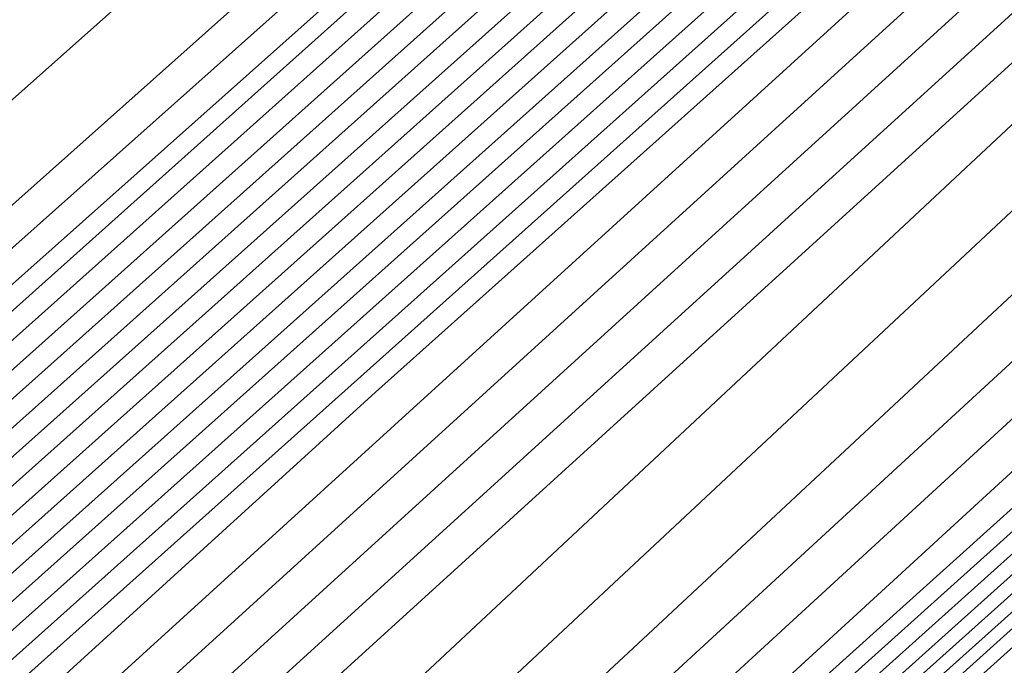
# Model space of a CAD drawing. Extents: x 3249832 to 3255657, y 13789405 to 13793316.
# Tile 741 of 1056: x 3253206.154 to 3253206.827, y 13791256.55 to 13791256.991. Entities that reach past the tile are written whole.
import ezdxf

# ---------------------------------------------------------------- set-up
doc = ezdxf.new("R2010")
doc.units = 0
doc.header["$LTSCALE"] = 100
doc.header["$MEASUREMENT"] = 0
for name, color, linetype in [('GRATIO_03231_CON', 1, 'CONTINUOUS'), ('GRATIO_0323_ICON', 1, 'CONTINUOUS'), ('TARGETS_EAST', 7, 'CONTINUOUS')]:
    doc.layers.add(name, color=color, linetype=linetype)

# ---------------------------------------------------------------- blocks, each defined once
blk = doc.blocks.new('Gratio_032316_contours')
at = {"layer": 'GRATIO_03231_CON', "color": 1, "linetype": 'Continuous', "flags": 128}
for points in [[(3253305.54688, 13791344.02398), (3253290.11807, 13791330.73871), (3253272.33566, 13791315.41836), (3253257.35169, 13791302.48132), (3253257.35169, 13791302.48132), (3253249.01641, 13791295.23342), (3253245.97269, 13791292.5302), (3253245.56158, 13791292.11461), (3253245.4762, 13791292.02112), (3253244.81796, 13791291.45007), (3253243.04036, 13791289.89332), (3253239.87374, 13791287.09206), (3253236.15591, 13791283.78489), (3253233.00154, 13791280.95975), (3253231.24335, 13791279.35625), (3253230.58622, 13791278.7206), (3253230.45309, 13791278.55066), (3253230.05512, 13791278.15482), (3253227.75635, 13791276.08367), (3253221.70905, 13791270.69833), (3253210.99956, 13791261.18264), (3253198.45046, 13791250.01127), (3253187.8184, 13791240.48165), (3253181.88122, 13791235.03903)], [(3253286.91199, 13791327.90351), (3253270.3004, 13791313.58787), (3253256.45986, 13791301.63406), (3253256.45986, 13791301.63406), (3253248.78099, 13791294.94948), (3253245.9825, 13791292.45012), (3253245.61514, 13791292.05411), (3253245.63859, 13791292.02569), (3253245.64831, 13791292.01345), (3253245.6487, 13791292.01213), (3253245.59788, 13791291.97591), (3253245.26894, 13791291.69698), (3253244.38866, 13791290.927), (3253242.82134, 13791289.54052), (3253240.98121, 13791287.90363), (3253239.41995, 13791286.50533), (3253238.54974, 13791285.71168), (3253238.22449, 13791285.39707), (3253238.1586, 13791285.31295), (3253237.76157, 13791284.93959), (3253235.2234, 13791282.67234), (3253228.42923, 13791276.63538), (3253216.32748, 13791265.89058), (3253202.11972, 13791253.25073)], [(3253297.92518, 13791337.32748), (3253283.7059, 13791325.0683), (3253268.26515, 13791311.75736), (3253255.56807, 13791300.78674), (3253255.56807, 13791300.78674), (3253248.54528, 13791294.66582), (3253245.98939, 13791292.3731), (3253245.65849, 13791292.00438), (3253245.28913, 13791291.62069), (3253242.53166, 13791289.14418), (3253235.01486, 13791282.46227), (3253221.55643, 13791270.51307), (3253205.72974, 13791256.43762), (3253192.29706, 13791244.42765), (3253184.78223, 13791237.59171), (3253181.7553, 13791234.70553)], [(3253294.11432, 13791333.97923), (3253280.49981, 13791322.2331), (3253266.22991, 13791309.92685), (3253254.67628, 13791299.93942), (3253254.67628, 13791299.93942), (3253248.30944, 13791294.38233), (3253245.99522, 13791292.29747), (3253245.6983, 13791291.95932), (3253245.72328, 13791291.92907), (3253245.73457, 13791291.91491), (3253245.73653, 13791291.91171), (3253245.34417, 13791291.56965), (3253242.61508, 13791289.1599), (3253235.21755, 13791282.60893), (3253221.98799, 13791270.87558), (3253206.43541, 13791257.0484), (3253193.23698, 13791245.24834), (3253185.84773, 13791238.52662), (3253182.83404, 13791235.65556)], [(3253297.47575, 13791336.80773), (3253286.49262, 13791327.28273), (3253274.08716, 13791316.56326), (3253262.15552, 13791306.27036), (3253252.87956, 13791298.26005), (3253252.87955, 13791298.26005), (3253247.80855, 13791293.84927), (3253245.96162, 13791292.19878), (3253245.72534, 13791291.93024), (3253245.75435, 13791291.89596), (3253245.77563, 13791291.87071), (3253245.78423, 13791291.85986), (3253245.40225, 13791291.53345), (3253242.75996, 13791289.22016), (3253235.61469, 13791282.91332), (3253222.84905, 13791271.60346), (3253207.8468, 13791258.27), (3253195.117, 13791246.88955), (3253187.97877, 13791240.3964), (3253184.99154, 13791237.5556), (3253183.5248, 13791236.08985), (3253181.94747, 13791234.58882)], [(3253294.02642, 13791333.78378), (3253282.68176, 13791323.93448), (3253270.88098, 13791313.72817), (3253260.1195, 13791304.44076), (3253251.98515, 13791297.41577), (3253251.98515, 13791297.41577), (3253247.56681, 13791293.57263), (3253245.95778, 13791292.13434), (3253245.75244, 13791291.89978), (3253245.77853, 13791291.86902), (3253245.79724, 13791291.84682), (3253245.80308, 13791291.83911), (3253245.42475, 13791291.5224), (3253242.82757, 13791289.25555), (3253235.81103, 13791283.06795), (3253223.27892, 13791271.96813), (3253208.55242, 13791258.88089), (3253196.05701, 13791247.71015), (3253189.04429, 13791241.33129), (3253186.07028, 13791238.50562), (3253184.51712, 13791236.96591), (3253182.77185, 13791235.31713)], [(3253301.29459, 13791340.08431), (3253290.57708, 13791330.75983), (3253278.87091, 13791320.58623), (3253267.67519, 13791310.89262), (3253258.08665, 13791302.60747), (3253251.10143, 13791296.55908), (3253251.10143, 13791296.55908), (3253247.34819, 13791293.26908), (3253245.98572, 13791292.03255), (3253245.8053, 13791291.83791), (3253245.44036, 13791291.51929), (3253242.89277, 13791289.29362), (3253236.00649, 13791283.22354), (3253223.70853, 13791272.33307), (3253209.258, 13791259.49181), (3253196.99701, 13791248.53075)], [(3253298.80028, 13791337.8979), (3253287.12774, 13791327.73589), (3253275.06006, 13791317.23798), (3253264.46894, 13791308.05761), (3253256.05008, 13791300.77851), (3253250.20517, 13791295.71695), (3253250.20517, 13791295.71695), (3253247.10226, 13791292.9973), (3253245.97489, 13791291.97616), (3253245.82295, 13791291.81823), (3253245.46055, 13791291.5107), (3253242.95853, 13791289.33101), (3253236.20195, 13791283.37912), (3253224.13814, 13791272.69801), (3253209.96358, 13791260.10273), (3253197.93702, 13791249.35135)], [(3253293.81166, 13791333.52509), (3253280.22907, 13791321.688), (3253267.43835, 13791310.54148), (3253258.05644, 13791302.38759), (3253251.97694, 13791297.12057), (3253248.41264, 13791294.03269), (3253248.41264, 13791294.03269), (3253246.61039, 13791292.45373), (3253245.95323, 13791291.86339), (3253245.85825, 13791291.77885), (3253245.50091, 13791291.49352), (3253243.09006, 13791289.4058), (3253236.59287, 13791283.6903), (3253224.99736, 13791273.4279), (3253211.37474, 13791261.32458), (3253199.81703, 13791250.99255)], [(3253303.37659, 13791341.82156), (3253291.31735, 13791331.33868), (3253276.77973, 13791318.66405), (3253263.6275, 13791307.19323), (3253254.85019, 13791299.55258), (3253249.94037, 13791295.2916), (3253247.51638, 13791293.19057), (3253247.51638, 13791293.19057), (3253246.36446, 13791292.18195), (3253245.9424, 13791291.80701), (3253245.8759, 13791291.75916), (3253245.5211, 13791291.48493), (3253243.15582, 13791289.44319), (3253236.78834, 13791283.84588), (3253225.42697, 13791273.79285), (3253212.08032, 13791261.9355), (3253200.75704, 13791251.81315)], [(3253301.8648, 13791340.49436), (3253288.82304, 13791329.15228), (3253273.33039, 13791315.64011), (3253259.81664, 13791303.84498), (3253251.64394, 13791296.71757), (3253247.9038, 13791293.46263), (3253246.62012, 13791292.34844), (3253246.62012, 13791292.34844), (3253246.11852, 13791291.91017), (3253245.93157, 13791291.75062), (3253245.89355, 13791291.73947), (3253245.54128, 13791291.47634), (3253243.22158, 13791289.48058), (3253236.9838, 13791284.00147), (3253225.85659, 13791274.15779), (3253212.78591, 13791262.54643), (3253201.69705, 13791252.63376)], [(3253300.5659, 13791339.35312), (3253286.80178, 13791327.37918), (3253270.61399, 13791313.25713), (3253256.85612, 13791301.24202), (3253256.85612, 13791301.24202), (3253249.16766, 13791294.52686), (3253246.33164, 13791292.05642), (3253245.91696, 13791291.71344), (3253245.89851, 13791291.73274), (3253245.87492, 13791291.7575), (3253245.85082, 13791291.78299), (3253245.51018, 13791291.52138), (3253243.25445, 13791289.55235), (3253237.16448, 13791284.1725), (3253226.28182, 13791274.52731), (3253213.49094, 13791263.15792), (3253202.63706, 13791253.45436), (3253196.50293, 13791247.87551)], [(3253299.39358, 13791338.31581), (3253285.92669, 13791326.60035), (3253270.08868, 13791312.78289), (3253256.6286, 13791301.0263), (3253256.6286, 13791301.0263), (3253249.10751, 13791294.45446), (3253246.33465, 13791292.03507), (3253245.9313, 13791291.69678), (3253245.91581, 13791291.71286), (3253245.89479, 13791291.73491), (3253245.87194, 13791291.75914), (3253245.54449, 13791291.51054), (3253243.38375, 13791289.62931), (3253237.55458, 13791284.48444), (3253227.14079, 13791275.25743), (3253214.90207, 13791264.3798), (3253204.51707, 13791255.09556), (3253198.63397, 13791249.74529)], [(3253298.80742, 13791337.79716), (3253285.48914, 13791326.21094), (3253269.82603, 13791312.54576), (3253256.51484, 13791300.91844), (3253256.51484, 13791300.91844), (3253249.07744, 13791294.41826), (3253246.33616, 13791292.02439), (3253245.93848, 13791291.68845), (3253245.92446, 13791291.70292), (3253245.90472, 13791291.72362), (3253245.8825, 13791291.74721), (3253245.56164, 13791291.50512), (3253243.4484, 13791289.66779), (3253237.74963, 13791284.64041), (3253227.57028, 13791275.62249), (3253215.60764, 13791264.99074), (3253205.45708, 13791255.91616), (3253199.69949, 13791250.68018)], [(3253298.22127, 13791337.2785), (3253285.05159, 13791325.82153), (3253269.56337, 13791312.30864), (3253256.40107, 13791300.81058), (3253256.40107, 13791300.81058), (3253249.04736, 13791294.38206), (3253246.33767, 13791292.01371), (3253245.94565, 13791291.68012), (3253245.93311, 13791291.69298), (3253245.91465, 13791291.71232), (3253245.89306, 13791291.73529), (3253245.57879, 13791291.49971), (3253243.51305, 13791289.70627), (3253237.94468, 13791284.79639), (3253227.99977, 13791275.98755), (3253216.31321, 13791265.60168), (3253206.39709, 13791256.73676), (3253200.76501, 13791251.61507)], [(3253297.63511, 13791336.75984), (3253284.61405, 13791325.43211), (3253269.30072, 13791312.07152), (3253256.28731, 13791300.70272), (3253256.28731, 13791300.70272), (3253249.01729, 13791294.34586), (3253246.33918, 13791292.00303), (3253245.95282, 13791291.67179), (3253245.94176, 13791291.68304), (3253245.92458, 13791291.70103), (3253245.90361, 13791291.72336), (3253245.59595, 13791291.49429), (3253243.5777, 13791289.74475), (3253238.13974, 13791284.95236), (3253228.42926, 13791276.35261), (3253217.01877, 13791266.21261), (3253207.33709, 13791257.55737), (3253201.83053, 13791252.54996)], [(3253296.46279, 13791335.72253), (3253283.73895, 13791324.65329), (3253268.77541, 13791311.59727), (3253256.05979, 13791300.487), (3253256.05979, 13791300.487), (3253248.95714, 13791294.27347), (3253246.3422, 13791291.98168), (3253245.96716, 13791291.65513), (3253245.95906, 13791291.66315), (3253245.94444, 13791291.67844), (3253245.92473, 13791291.69951), (3253245.63026, 13791291.48345), (3253243.707, 13791289.82171), (3253238.52984, 13791285.2643), (3253229.28824, 13791277.08273), (3253218.4299, 13791267.43449), (3253209.21711, 13791259.19857), (3253203.96156, 13791254.41974), (3253201.17274, 13791251.80591)], [(3253295.87663, 13791335.20388), (3253283.3014, 13791324.26387), (3253268.51275, 13791311.36015), (3253255.94603, 13791300.37914), (3253255.94603, 13791300.37914), (3253248.92653, 13791294.23785), (3253246.33944, 13791291.97568), (3253245.95993, 13791291.66258), (3253245.67105, 13791291.45355), (3253243.78755, 13791289.84359), (3253238.73212, 13791285.41271), (3253229.71987, 13791277.44555), (3253219.13574, 13791268.04515), (3253210.15712, 13791260.01917), (3253205.02708, 13791255.35463), (3253202.25149, 13791252.75594), (3253199.40186, 13791250.10686)], [(3253295.29047, 13791334.68522), (3253282.86386, 13791323.87446), (3253268.2501, 13791311.12303), (3253255.83226, 13791300.27128), (3253255.83226, 13791300.27128), (3253248.89643, 13791294.20168), (3253246.34073, 13791291.96524), (3253245.96634, 13791291.65508), (3253245.68492, 13791291.45158), (3253243.85017, 13791289.8842), (3253238.92627, 13791285.56963), (3253230.14909, 13791277.81089), (3253219.84127, 13791268.65612), (3253211.09712, 13791260.83977), (3253206.0926, 13791256.28952), (3253203.33023, 13791253.70596), (3253200.39417, 13791250.98293)], [(3253294.70431, 13791334.16656), (3253282.42631, 13791323.48505), (3253267.98745, 13791310.88591), (3253255.7185, 13791300.16342), (3253255.7185, 13791300.16342), (3253248.86632, 13791294.16552), (3253246.34201, 13791291.95481), (3253245.97275, 13791291.64758), (3253245.6988, 13791291.44962), (3253243.91279, 13791289.92481), (3253239.12041, 13791285.72655), (3253230.57831, 13791278.17623), (3253220.5468, 13791269.26709), (3253212.03713, 13791261.66037), (3253207.15812, 13791257.22441), (3253204.40898, 13791254.65598), (3253201.38649, 13791251.85899)], [(3253293.53199, 13791333.12925), (3253281.55121, 13791322.70622), (3253267.46214, 13791310.41166), (3253255.49098, 13791299.9477), (3253255.49098, 13791299.9477), (3253248.80612, 13791294.09318), (3253246.34458, 13791291.93395), (3253245.98558, 13791291.63258), (3253245.72656, 13791291.44569), (3253244.03802, 13791290.00603), (3253239.5087, 13791286.04039), (3253231.43675, 13791278.90691), (3253221.95787, 13791270.48904), (3253213.91715, 13791263.30158), (3253209.28916, 13791259.09418), (3253206.56647, 13791256.55602), (3253203.37112, 13791253.61112), (3253198.43501, 13791249.15506)], [(3253299.21969, 13791338.01181), (3253292.94584, 13791332.61059), (3253281.11367, 13791322.3168), (3253267.19948, 13791310.17454), (3253255.37722, 13791299.83984), (3253255.37722, 13791299.83983), (3253248.77601, 13791294.05701), (3253246.34587, 13791291.92352), (3253245.99199, 13791291.62508), (3253245.74044, 13791291.44372), (3253244.10063, 13791290.04663), (3253239.70285, 13791286.19731), (3253231.86597, 13791279.27225), (3253222.6634, 13791271.10001), (3253214.85715, 13791264.12218), (3253210.35468, 13791260.02907), (3253207.64522, 13791257.50604), (3253204.36344, 13791254.48718), (3253199.25939, 13791249.88337)], [(3253298.55474, 13791337.42533), (3253292.35968, 13791332.09194), (3253280.67612, 13791321.92739), (3253266.93683, 13791309.93742), (3253255.26346, 13791299.73197), (3253255.26346, 13791299.73197), (3253248.74591, 13791294.02084), (3253246.34715, 13791291.91308), (3253245.99841, 13791291.61758), (3253245.75432, 13791291.44175), (3253244.16325, 13791290.08724), (3253239.89699, 13791286.35423), (3253232.29519, 13791279.63759), (3253223.36893, 13791271.71098), (3253215.79716, 13791264.94278), (3253211.4202, 13791260.96396), (3253208.72397, 13791258.45606), (3253205.35575, 13791255.36324), (3253200.08377, 13791250.61169)], [(3253297.8898, 13791336.83884), (3253291.77352, 13791331.57328), (3253280.23857, 13791321.53798), (3253266.67418, 13791309.70029), (3253255.14969, 13791299.62411), (3253255.14969, 13791299.62411), (3253248.71581, 13791293.98467), (3253246.34844, 13791291.90265), (3253246.00482, 13791291.61008), (3253245.7682, 13791291.43979), (3253244.22587, 13791290.12785), (3253240.09114, 13791286.51115), (3253232.72441, 13791280.00293), (3253224.07447, 13791272.32196), (3253216.73717, 13791265.76338), (3253212.48572, 13791261.89885), (3253209.80272, 13791259.40608), (3253206.34807, 13791256.23931), (3253200.90814, 13791251.34)], [(3253296.5599, 13791335.66587), (3253290.6012, 13791330.53597), (3253279.36346, 13791320.75917), (3253266.14871, 13791309.22624), (3253254.92163, 13791299.40902), (3253254.92163, 13791299.40903), (3253248.65441, 13791293.91375), (3253246.34916, 13791291.88397), (3253246.0155, 13791291.59761), (3253245.79411, 13791291.43804), (3253244.34991, 13791290.21048), (3253240.47889, 13791286.82562), (3253233.5827, 13791280.7338), (3253225.48551, 13791273.54393), (3253218.61718, 13791267.40458), (3253214.61676, 13791263.76863), (3253211.96021, 13791261.30613), (3253208.3327, 13791257.99143), (3253202.5569, 13791252.79662), (3253198.00539, 13791248.68464)], [(3253295.89496, 13791335.07939), (3253290.01504, 13791330.01731), (3253278.92589, 13791320.36978), (3253265.8859, 13791308.9893), (3253254.80734, 13791299.30179), (3253254.80734, 13791299.30179), (3253248.62314, 13791293.87896), (3253246.34863, 13791291.87568), (3253246.01981, 13791291.5926), (3253245.80618, 13791291.43822), (3253244.41135, 13791290.25247), (3253240.67251, 13791286.98316), (3253234.01176, 13791281.09932), (3253226.19103, 13791274.15492), (3253219.55719, 13791268.22518), (3253215.68228, 13791264.70352), (3253213.03896, 13791262.25615), (3253209.32502, 13791258.8675), (3253203.38128, 13791253.52494), (3253198.62056, 13791249.22763)], [(3253295.23001, 13791334.4929), (3253289.42888, 13791329.49866), (3253278.48833, 13791319.98039), (3253265.62309, 13791308.75236), (3253254.69306, 13791299.19455), (3253254.69306, 13791299.19455), (3253248.59186, 13791293.84417), (3253246.34811, 13791291.86739), (3253246.02412, 13791291.58759), (3253245.81824, 13791291.43839), (3253244.4728, 13791290.29446), (3253240.86613, 13791287.1407), (3253234.44083, 13791281.46484), (3253226.89654, 13791274.76592), (3253220.4972, 13791269.04579), (3253216.7478, 13791265.63841), (3253214.1177, 13791263.20617), (3253210.31733, 13791259.74356), (3253204.20565, 13791254.25325), (3253199.23573, 13791249.77062)], [(3253294.56507, 13791333.90642), (3253288.84272, 13791328.98), (3253278.05076, 13791319.591), (3253265.36028, 13791308.51542), (3253254.57877, 13791299.08731), (3253254.57877, 13791299.08731), (3253248.56059, 13791293.80939), (3253246.34758, 13791291.8591), (3253246.02843, 13791291.58257), (3253245.83031, 13791291.43857), (3253244.53425, 13791290.33645), (3253241.05975, 13791287.29824), (3253234.86989, 13791281.83037), (3253227.60205, 13791275.37691), (3253221.43721, 13791269.86639), (3253217.81332, 13791266.5733), (3253215.19645, 13791264.15619), (3253211.30965, 13791260.61962), (3253205.03003, 13791254.98156), (3253199.8509, 13791250.3136)], [(3253293.23517, 13791332.73345), (3253287.67041, 13791327.94269), (3253277.17563, 13791318.81222), (3253264.83466, 13791308.04155), (3253254.35019, 13791298.87283), (3253254.35019, 13791298.87283), (3253248.49805, 13791293.73981), (3253246.34653, 13791291.84252), (3253246.03705, 13791291.57255), (3253245.85444, 13791291.43892), (3253244.65714, 13791290.42044), (3253241.44699, 13791287.61333), (3253235.72802, 13791282.56142), (3253229.01308, 13791276.59891), (3253223.31722, 13791271.50759), (3253219.94436, 13791268.44307), (3253217.35394, 13791266.05623), (3253213.29428, 13791262.37175), (3253206.67878, 13791256.43818), (3253201.08124, 13791251.39958)], [(3253287.08425, 13791327.42403), (3253276.73806, 13791318.42283), (3253264.57185, 13791307.80461), (3253254.2359, 13791298.76559), (3253254.2359, 13791298.76559), (3253248.46678, 13791293.70503), (3253246.346, 13791291.83423), (3253246.04136, 13791291.56753), (3253245.86651, 13791291.4391), (3253244.71859, 13791290.46243), (3253241.64061, 13791287.77087), (3253236.15708, 13791282.92694), (3253229.71859, 13791277.2099), (3253224.25723, 13791272.32819), (3253221.00988, 13791269.37796), (3253218.43269, 13791267.00625), (3253214.2866, 13791263.24781), (3253207.50316, 13791257.1665), (3253201.69641, 13791251.94257)]]:
    blk.add_lwpolyline(points, dxfattribs=at)
at = {"layer": 'GRATIO_03231_CON', "color": 5, "linetype": 'Continuous', "flags": 128}
blk.add_lwpolyline([(3253214.64222, 13791264.58529), (3253212.82224, 13791262.90633), (3253208.26868, 13791258.82424), (3253200.34371, 13791251.76675)], dxfattribs=at)
at = {"layer": 'GRATIO_0323_ICON', "color": 7, "linetype": 'Continuous', "flags": 128}
for points in [[(3253300.92509, 13791339.83167), (3253290.30347, 13791330.63098), (3253277.29334, 13791319.39835), (3253264.19154, 13791308.09997), (3253253.77396, 13791299.10432), (3253253.77396, 13791299.10432), (3253248.05021, 13791294.126), (3253245.96481, 13791292.26394), (3253245.69601, 13791291.96314), (3253245.7252, 13791291.92833), (3253245.74632, 13791291.90301), (3253245.75643, 13791291.89038), (3253245.37203, 13791291.55291), (3253242.68738, 13791289.1902), (3253235.41612, 13791282.76112), (3253222.41852, 13791271.23952), (3253207.1411, 13791257.6592), (3253194.17699, 13791246.06894), (3253186.91325, 13791239.46151), (3253183.91279, 13791236.60558), (3253182.53248, 13791235.21378)], [(3253296.30597, 13791335.71149), (3253283.6784, 13791324.71194), (3253271.2492, 13791313.88973), (3253261.26269, 13791305.2226), (3253254.01351, 13791298.94954), (3253249.3089, 13791294.87482), (3253249.3089, 13791294.87482), (3253246.85632, 13791292.72552), (3253245.96406, 13791291.91978), (3253245.8406, 13791291.79854), (3253245.48073, 13791291.50211), (3253243.02429, 13791289.36841), (3253236.39741, 13791283.53471), (3253224.56775, 13791273.06296), (3253210.66916, 13791260.71366), (3253198.87703, 13791250.17195)], [(3253299.97974, 13791338.83447), (3253286.36423, 13791326.98977), (3253270.35134, 13791313.02001), (3253256.74236, 13791301.13416), (3253256.74236, 13791301.13416), (3253249.13759, 13791294.49066), (3253246.33315, 13791292.04574), (3253245.92413, 13791291.70511), (3253245.90716, 13791291.7228), (3253245.88485, 13791291.7462), (3253245.86138, 13791291.77107), (3253245.52733, 13791291.51596), (3253243.3191, 13791289.59083), (3253237.35953, 13791284.32847), (3253226.71131, 13791274.89237), (3253214.19651, 13791263.76886), (3253203.57707, 13791254.27496), (3253197.56845, 13791248.8104)], [(3253297.04895, 13791336.24119), (3253284.1765, 13791325.0427), (3253269.03806, 13791311.8344), (3253256.17355, 13791300.59486), (3253256.17355, 13791300.59486), (3253248.98721, 13791294.30967), (3253246.34069, 13791291.99235), (3253245.95999, 13791291.66346), (3253245.95041, 13791291.6731), (3253245.93451, 13791291.68974), (3253245.91417, 13791291.71143), (3253245.6131, 13791291.48887), (3253243.64235, 13791289.78323), (3253238.33479, 13791285.10833), (3253228.85875, 13791276.71767), (3253217.72434, 13791266.82355), (3253208.2771, 13791258.37797), (3253202.89605, 13791253.48485), (3253200.09399, 13791250.85589)], [(3253294.11815, 13791333.64791), (3253281.98876, 13791323.09563), (3253267.72479, 13791310.64878), (3253255.60474, 13791300.05556), (3253255.60474, 13791300.05556), (3253248.83622, 13791294.12935), (3253246.3433, 13791291.94438), (3253245.97917, 13791291.64008), (3253245.71268, 13791291.44765), (3253243.9754, 13791289.96542), (3253239.31456, 13791285.88347), (3253231.00753, 13791278.54157), (3253221.25234, 13791269.87807), (3253212.97714, 13791262.48097), (3253208.22364, 13791258.15929), (3253205.48773, 13791255.606), (3253202.3788, 13791252.73505), (3253197.61064, 13791248.42675)], [(3253297.22485, 13791336.25236), (3253291.18736, 13791331.05463), (3253279.80103, 13791321.14857), (3253266.41152, 13791309.46318), (3253255.03592, 13791299.51627), (3253255.03592, 13791299.51627), (3253248.68568, 13791293.94854), (3253246.34968, 13791291.89227), (3253246.01119, 13791291.60264), (3253245.78203, 13791291.43788), (3253244.28846, 13791290.1685), (3253240.28527, 13791286.66808), (3253233.15363, 13791280.36827), (3253224.78, 13791272.93293), (3253217.67718, 13791266.58398), (3253213.55124, 13791262.83374), (3253210.88146, 13791260.35611), (3253207.34038, 13791257.11537), (3253201.73252, 13791252.06831)], [(3253293.90012, 13791333.31993), (3253288.25656, 13791328.46134), (3253277.61319, 13791319.20161), (3253265.09747, 13791308.27849), (3253254.46448, 13791298.98007), (3253254.46448, 13791298.98007), (3253248.52932, 13791293.7746), (3253246.34705, 13791291.85081), (3253246.03274, 13791291.57756), (3253245.84238, 13791291.43874), (3253244.5957, 13791290.37845), (3253241.25337, 13791287.45579), (3253235.29895, 13791282.19589), (3253228.30757, 13791275.98791), (3253222.37721, 13791270.68699), (3253218.87884, 13791267.50819), (3253216.2752, 13791265.10621), (3253212.30196, 13791261.49569), (3253205.85441, 13791255.70987), (3253200.46607, 13791250.85659)]]:
    blk.add_lwpolyline(points, dxfattribs=at)

msp = doc.modelspace()

# ---------------------------------------------------------------- block references
at = {"layer": 'TARGETS_EAST'}
msp.add_blockref('Gratio_032316_contours', (0, 0), dxfattribs=at)

doc.saveas('drawing.dxf')
